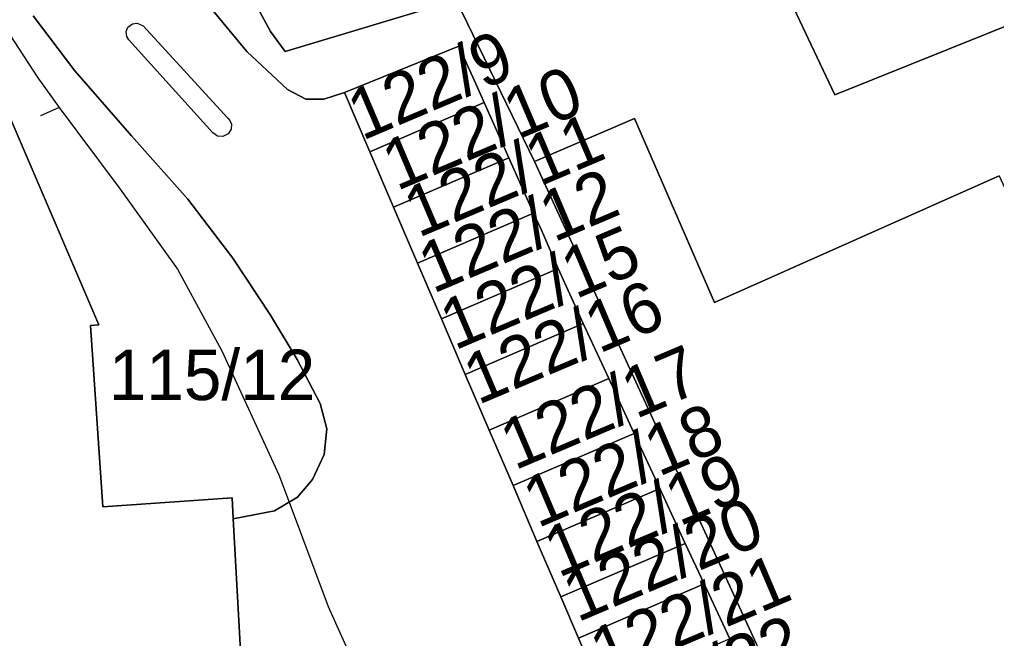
# Model space of a CAD drawing. Extents: x -264070 to -262271, y -1238894 to -1238141.
# Drawn here: x -263218.3 to -263179.62, y -1238739.19 to -1238714.66 of the extents above; entities that cross this region are included whole.
import ezdxf

# ---------------------------------------------------------------- set-up
doc = ezdxf.new("R2010")
doc.units = 0
for name, color, linetype in [('body_kn', 7, 'Continuous'), ('kladpar_druhypozemkov', 7, 'Continuous'), ('kladpar_hranice', 7, 'Continuous'), ('kladpar_parcelnecisla', 7, 'Continuous'), ('kladpar_plochy', 7, 'Continuous'), ('tarchy_linie', 7, 'Continuous'), ('zappar_hrandruhpozemk', 7, 'Continuous')]:
    doc.layers.add(name, color=color, linetype=linetype)

msp = doc.modelspace()

# ---------------------------------------------------------------- linework, layer by layer
at = {"layer": 'body_kn'}
for p, q in [((-263213.65, -1238714.8), (-263213.65, -1238714.8)), ((-263214.08, -1238715.14), (-263214.08, -1238715.14)), ((-263214.01, -1238714.96), (-263214.01, -1238714.96)), ((-263213.83, -1238714.83), (-263213.83, -1238714.83)), ((-263213.41, -1238714.91), (-263213.41, -1238714.91)), ((-263208.36, -1238715.14), (-263208.36, -1238715.14)), ((-263214.06, -1238715.33), (-263214.06, -1238715.33)), ((-263213.97, -1238715.47), (-263213.97, -1238715.47)), ((-263209.3, -1238715.93), (-263209.3, -1238715.93)), ((-263207.78, -1238715.93), (-263207.78, -1238715.93)), ((-263200.91, -1238715.71), (-263200.91, -1238715.71)), ((-263200.91, -1238715.71), (-263200.91, -1238715.71)), ((-263216.12, -1238716.69), (-263216.12, -1238716.69)), ((-263217.58, -1238716.97), (-263217.58, -1238716.97)), ((-263207.69, -1238717.43), (-263207.69, -1238717.43)), ((-263200.17, -1238717.35), (-263200.17, -1238717.35)), ((-263206.97, -1238717.82), (-263206.97, -1238717.82)), ((-263206.25, -1238717.81), (-263206.25, -1238717.81)), ((-263205.44, -1238717.55), (-263205.44, -1238717.55)), ((-263186.02, -1238717.64), (-263186.02, -1238717.64)), ((-263216.74, -1238718.14), (-263216.74, -1238718.14)), ((-263216.74, -1238718.14), (-263216.74, -1238718.14)), ((-263199.91, -1238717.95), (-263199.91, -1238717.95)), ((-263217.47, -1238718.47), (-263217.47, -1238718.47)), ((-263210.05, -1238718.57), (-263210.05, -1238718.57)), ((-263210.05, -1238718.57), (-263210.05, -1238718.57)), ((-263209.98, -1238718.66), (-263209.98, -1238718.66)), ((-263193.95, -1238718.58), (-263193.95, -1238718.58)), ((-263209.92, -1238719), (-263209.92, -1238719)), ((-263209.91, -1238718.81), (-263209.91, -1238718.81)), ((-263216.04, -1238719.08), (-263216.04, -1238719.08)), ((-263213.87, -1238719.27), (-263213.87, -1238719.27)), ((-263210.65, -1238719.15), (-263210.65, -1238719.15)), ((-263210.47, -1238719.28), (-263210.47, -1238719.28)), ((-263210.25, -1238719.3), (-263210.25, -1238719.3)), ((-263210.04, -1238719.19), (-263210.04, -1238719.19)), ((-263204.43, -1238719.9), (-263204.43, -1238719.9)), ((-263198.93, -1238720.14), (-263198.93, -1238720.14)), ((-263198.93, -1238720.14), (-263198.93, -1238720.14)), ((-263197.91, -1238720.28), (-263197.91, -1238720.28)), ((-263214.32, -1238721.38), (-263214.32, -1238721.38)), ((-263211.64, -1238721.78), (-263211.64, -1238721.78)), ((-263203.49, -1238722.1), (-263203.49, -1238722.1)), ((-263197.95, -1238722.33), (-263197.95, -1238722.33)), ((-263197.95, -1238722.33), (-263197.95, -1238722.33)), ((-263197.64, -1238723), (-263197.64, -1238723)), ((-263209.86, -1238724.11), (-263209.86, -1238724.11)), ((-263202.55, -1238724.31), (-263202.55, -1238724.31)), ((-263212.05, -1238724.55), (-263212.05, -1238724.55)), ((-263196.97, -1238724.52), (-263196.97, -1238724.52)), ((-263196.97, -1238724.52), (-263196.97, -1238724.52)), ((-263190.79, -1238725.87), (-263190.79, -1238725.87)), ((-263208.37, -1238726.37), (-263208.37, -1238726.37)), ((-263215.5, -1238726.79), (-263215.5, -1238726.79)), ((-263215.16, -1238726.76), (-263215.16, -1238726.76)), ((-263201.6, -1238726.52), (-263201.6, -1238726.52)), ((-263195.99, -1238726.71), (-263195.99, -1238726.71)), ((-263195.99, -1238726.71), (-263195.99, -1238726.71)), ((-263210.29, -1238727.79), (-263210.29, -1238727.79)), ((-263207.31, -1238728.13), (-263207.31, -1238728.13)), ((-263200.66, -1238728.72), (-263200.66, -1238728.72)), ((-263194.97, -1238728.89), (-263194.97, -1238728.89)), ((-263194.97, -1238728.89), (-263194.97, -1238728.89)), ((-263206.4, -1238729.87), (-263206.4, -1238729.87)), ((-263206.14, -1238730.88), (-263206.14, -1238730.88)), ((-263199.71, -1238730.93), (-263199.71, -1238730.93)), ((-263193.96, -1238731.06), (-263193.96, -1238731.06)), ((-263193.96, -1238731.06), (-263193.96, -1238731.06)), ((-263206.24, -1238731.9), (-263206.24, -1238731.9)), ((-263208.04, -1238732.7), (-263208.04, -1238732.7)), ((-263206.7, -1238732.88), (-263206.7, -1238732.88)), ((-263198.76, -1238733.13), (-263198.76, -1238733.13)), ((-263192.95, -1238733.24), (-263192.95, -1238733.24)), ((-263192.95, -1238733.24), (-263192.95, -1238733.24)), ((-263209.88, -1238733.61), (-263209.88, -1238733.61)), ((-263207.3, -1238733.59), (-263207.3, -1238733.59)), ((-263215.01, -1238733.97), (-263215.01, -1238733.97)), ((-263208.21, -1238734.13), (-263208.21, -1238734.13)), ((-263207.63, -1238733.79), (-263207.63, -1238733.79)), ((-263209.84, -1238734.45), (-263209.84, -1238734.45)), ((-263197.82, -1238735.34), (-263197.82, -1238735.34)), ((-263191.94, -1238735.42), (-263191.94, -1238735.42)), ((-263191.94, -1238735.42), (-263191.94, -1238735.42)), ((-263191.19, -1238737.02), (-263191.19, -1238737.02)), ((-263191.19, -1238737.02), (-263191.19, -1238737.02)), ((-263196.87, -1238737.54), (-263196.87, -1238737.54)), ((-263206.08, -1238737.92), (-263206.08, -1238737.92)), ((-263196.17, -1238739.17), (-263196.17, -1238739.17))]:
    msp.add_line(p, q, dxfattribs=at)
at = {"layer": 'kladpar_druhypozemkov'}
for p, q in [((-263204.55, -1238718.6), (-263204.55, -1238718.6)), ((-263203.27, -1238721.33), (-263203.27, -1238721.33)), ((-263202.56, -1238723.32), (-263202.56, -1238723.32)), ((-263201.57, -1238725.54), (-263201.57, -1238725.54)), ((-263200.76, -1238727.66), (-263200.76, -1238727.66)), ((-263210.93, -1238728.47), (-263210.93, -1238728.47)), ((-263199.85, -1238729.97), (-263199.85, -1238729.97)), ((-263198.78, -1238732.17), (-263198.78, -1238732.17)), ((-263197.79, -1238734.44), (-263197.79, -1238734.44)), ((-263196.9, -1238736.56), (-263196.9, -1238736.56)), ((-263196.02, -1238738.52), (-263196.02, -1238738.52))]:
    msp.add_line(p, q, dxfattribs=at)
at = {"layer": 'kladpar_hranice'}
for points in [[(-263179.18, -1238677.09), (-263177.21, -1238681.35), (-263160.98, -1238697.36), (-263160.14, -1238698.47), (-263162.57, -1238701.25), (-263163.08, -1238699.74), (-263177.03, -1238705.67), (-263174, -1238712.8), (-263186.02, -1238717.64), (-263201.43, -1238685.04), (-263199.16, -1238684.05), (-263186.07, -1238678.32), (-263185.83, -1238678.74), (-263181.76, -1238676.58), (-263179.18, -1238677.09)], [(-263179.51, -1238720.86), (-263190.79, -1238725.87), (-263193.95, -1238718.58), (-263197.91, -1238720.28), (-263201.02, -1238713.88), (-263207.78, -1238715.93), (-263208.36, -1238715.14), (-263210.28, -1238711.59), (-263212.94, -1238706.68), (-263215.56, -1238701.84), (-263219.31, -1238694.92), (-263220.21, -1238693.26), (-263201.43, -1238685.04), (-263186.02, -1238717.64), (-263174, -1238712.8)], [(-263300.15, -1238737.99), (-263224.32, -1238705.38), (-263215.16, -1238726.76), (-263215.5, -1238726.79), (-263215.01, -1238733.97), (-263209.88, -1238733.61), (-263209.84, -1238734.45), (-263209.5, -1238740.61), (-263209.47, -1238741.13), (-263206.66, -1238740.91), (-263206.1, -1238748.41), (-263203.58, -1238748.34), (-263203.54, -1238748.98), (-263203.1, -1238755.46), (-263203.08, -1238755.77), (-263200.32, -1238755.55), (-263200.29, -1238756.03), (-263201.45, -1238756.12), (-263201.12, -1238759.62), (-263196.49, -1238770.37)], [(-263217.76, -1238714.52), (-263216.12, -1238716.69), (-263213.87, -1238719.27), (-263211.64, -1238721.78), (-263209.86, -1238724.11), (-263208.37, -1238726.37), (-263207.31, -1238728.13), (-263206.4, -1238729.87), (-263206.14, -1238730.88), (-263206.24, -1238731.9), (-263206.7, -1238732.88), (-263207.3, -1238733.59), (-263208.21, -1238734.13), (-263209.84, -1238734.45), (-263209.88, -1238733.61), (-263215.01, -1238733.97), (-263215.5, -1238726.79), (-263215.16, -1238726.76), (-263224.32, -1238705.38)], [(-263210.28, -1238711.59), (-263208.36, -1238715.14), (-263207.78, -1238715.93), (-263201.02, -1238713.88), (-263197.91, -1238720.28), (-263177.15, -1238765.45)], [(-263211.4, -1238713.38), (-263209.3, -1238715.93), (-263207.69, -1238717.43), (-263206.97, -1238717.82), (-263206.25, -1238717.81), (-263205.44, -1238717.55), (-263204.43, -1238719.9), (-263203.49, -1238722.1), (-263202.55, -1238724.31), (-263201.6, -1238726.52), (-263200.66, -1238728.72), (-263199.71, -1238730.93), (-263198.76, -1238733.13), (-263197.82, -1238735.34), (-263196.87, -1238737.54), (-263196.17, -1238739.17), (-263195.23, -1238741.38)], [(-263190.18, -1238739.2), (-263191.19, -1238737.02), (-263191.94, -1238735.42), (-263192.95, -1238733.24), (-263193.96, -1238731.06), (-263194.97, -1238728.89), (-263195.99, -1238726.71), (-263196.97, -1238724.52), (-263197.64, -1238723), (-263197.95, -1238722.33), (-263198.93, -1238720.14), (-263199.91, -1238717.95), (-263200.17, -1238717.35), (-263200.91, -1238715.71), (-263205.44, -1238717.55), (-263206.25, -1238717.81), (-263206.97, -1238717.82), (-263207.69, -1238717.43), (-263209.3, -1238715.93), (-263211.4, -1238713.38)], [(-263209.5, -1238740.61), (-263209.84, -1238734.45), (-263208.21, -1238734.13), (-263207.3, -1238733.59), (-263206.7, -1238732.88), (-263206.24, -1238731.9), (-263206.14, -1238730.88), (-263206.4, -1238729.87), (-263207.31, -1238728.13), (-263208.37, -1238726.37), (-263209.86, -1238724.11), (-263211.64, -1238721.78), (-263213.87, -1238719.27), (-263216.12, -1238716.69), (-263217.76, -1238714.52)], [(-263200.91, -1238715.71), (-263200.17, -1238717.35), (-263199.91, -1238717.95), (-263204.43, -1238719.9), (-263205.44, -1238717.55), (-263200.91, -1238715.71)], [(-263198.93, -1238720.14), (-263203.49, -1238722.1), (-263204.43, -1238719.9), (-263199.91, -1238717.95), (-263198.93, -1238720.14)], [(-263175.8, -1238721.68), (-263174.69, -1238722.04), (-263172.18, -1238728.04), (-263172.18, -1238728.37), (-263172.3, -1238728.79), (-263175.24, -1238730.13), (-263157.74, -1238769.49), (-263140.82, -1238762.6), (-263136.45, -1238774.22), (-263169.28, -1238787.82), (-263170.02, -1238785.75), (-263175.56, -1238769.06), (-263177.15, -1238765.45), (-263197.91, -1238720.28), (-263193.95, -1238718.58), (-263190.79, -1238725.87), (-263179.51, -1238720.86), (-263178.59, -1238722.87), (-263175.8, -1238721.68)], [(-263197.95, -1238722.33), (-263202.55, -1238724.31), (-263203.49, -1238722.1), (-263198.93, -1238720.14), (-263197.95, -1238722.33)], [(-263196.97, -1238724.52), (-263201.6, -1238726.52), (-263202.55, -1238724.31), (-263197.95, -1238722.33), (-263197.64, -1238723), (-263196.97, -1238724.52)], [(-263195.99, -1238726.71), (-263200.66, -1238728.72), (-263201.6, -1238726.52), (-263196.97, -1238724.52), (-263195.99, -1238726.71)], [(-263194.97, -1238728.89), (-263199.71, -1238730.93), (-263200.66, -1238728.72), (-263195.99, -1238726.71), (-263194.97, -1238728.89)], [(-263193.96, -1238731.06), (-263198.76, -1238733.13), (-263199.71, -1238730.93), (-263194.97, -1238728.89), (-263193.96, -1238731.06)], [(-263192.95, -1238733.24), (-263197.82, -1238735.34), (-263198.76, -1238733.13), (-263193.96, -1238731.06), (-263192.95, -1238733.24)], [(-263191.94, -1238735.42), (-263196.87, -1238737.54), (-263197.82, -1238735.34), (-263192.95, -1238733.24), (-263191.94, -1238735.42)], [(-263191.19, -1238737.02), (-263196.17, -1238739.17), (-263196.87, -1238737.54), (-263191.94, -1238735.42), (-263191.19, -1238737.02)], [(-263190.18, -1238739.2), (-263195.23, -1238741.38), (-263196.17, -1238739.17), (-263191.19, -1238737.02), (-263190.18, -1238739.2)]]:
    msp.add_lwpolyline(points, dxfattribs=at)
at = {"layer": 'kladpar_plochy'}
for points in [[(-263179.18, -1238677.09), (-263177.21, -1238681.35), (-263160.98, -1238697.36), (-263160.14, -1238698.47), (-263162.57, -1238701.25), (-263163.08, -1238699.74), (-263177.03, -1238705.67), (-263174, -1238712.8), (-263186.02, -1238717.64), (-263201.43, -1238685.04), (-263199.16, -1238684.05), (-263186.07, -1238678.32), (-263185.83, -1238678.74), (-263181.76, -1238676.58)], [(-263200.91, -1238715.71), (-263200.17, -1238717.35), (-263199.91, -1238717.95), (-263204.43, -1238719.9), (-263205.44, -1238717.55)], [(-263198.93, -1238720.14), (-263203.49, -1238722.1), (-263204.43, -1238719.9), (-263199.91, -1238717.95)], [(-263175.8, -1238721.68), (-263174.69, -1238722.04), (-263172.18, -1238728.04), (-263172.18, -1238728.37), (-263172.3, -1238728.79), (-263175.24, -1238730.13), (-263157.74, -1238769.49), (-263140.82, -1238762.6), (-263136.45, -1238774.22), (-263169.28, -1238787.82), (-263170.02, -1238785.75), (-263175.56, -1238769.06), (-263177.15, -1238765.45), (-263197.91, -1238720.28), (-263193.95, -1238718.58), (-263190.79, -1238725.87), (-263179.51, -1238720.86), (-263178.59, -1238722.87)], [(-263197.95, -1238722.33), (-263202.55, -1238724.31), (-263203.49, -1238722.1), (-263198.93, -1238720.14)], [(-263196.97, -1238724.52), (-263201.6, -1238726.52), (-263202.55, -1238724.31), (-263197.95, -1238722.33), (-263197.64, -1238723)], [(-263195.99, -1238726.71), (-263200.66, -1238728.72), (-263201.6, -1238726.52), (-263196.97, -1238724.52)], [(-263194.97, -1238728.89), (-263199.71, -1238730.93), (-263200.66, -1238728.72), (-263195.99, -1238726.71)], [(-263193.96, -1238731.06), (-263198.76, -1238733.13), (-263199.71, -1238730.93), (-263194.97, -1238728.89)], [(-263192.95, -1238733.24), (-263197.82, -1238735.34), (-263198.76, -1238733.13), (-263193.96, -1238731.06)], [(-263191.94, -1238735.42), (-263196.87, -1238737.54), (-263197.82, -1238735.34), (-263192.95, -1238733.24)], [(-263191.19, -1238737.02), (-263196.17, -1238739.17), (-263196.87, -1238737.54), (-263191.94, -1238735.42)], [(-263190.18, -1238739.2), (-263195.23, -1238741.38), (-263196.17, -1238739.17), (-263191.19, -1238737.02)]]:
    msp.add_lwpolyline(points, close=True, dxfattribs=at)
for points in [[(-263179.51, -1238720.86), (-263190.79, -1238725.87), (-263193.95, -1238718.58), (-263197.91, -1238720.28), (-263201.02, -1238713.88), (-263207.78, -1238715.93), (-263208.36, -1238715.14), (-263210.28, -1238711.59), (-263212.94, -1238706.68), (-263215.56, -1238701.84), (-263219.31, -1238694.92), (-263220.21, -1238693.26), (-263201.43, -1238685.04), (-263186.02, -1238717.64), (-263174, -1238712.8)], [(-263300.15, -1238737.99), (-263224.32, -1238705.38), (-263215.16, -1238726.76), (-263215.5, -1238726.79), (-263215.01, -1238733.97), (-263209.88, -1238733.61), (-263209.84, -1238734.45), (-263209.5, -1238740.61), (-263209.47, -1238741.13), (-263206.66, -1238740.91), (-263206.1, -1238748.41), (-263203.58, -1238748.34), (-263203.54, -1238748.98), (-263203.1, -1238755.46), (-263203.08, -1238755.77), (-263200.32, -1238755.55), (-263200.29, -1238756.03), (-263201.45, -1238756.12), (-263201.12, -1238759.62), (-263196.49, -1238770.37)], [(-263217.76, -1238714.52), (-263216.12, -1238716.69), (-263213.87, -1238719.27), (-263211.64, -1238721.78), (-263209.86, -1238724.11), (-263208.37, -1238726.37), (-263207.31, -1238728.13), (-263206.4, -1238729.87), (-263206.14, -1238730.88), (-263206.24, -1238731.9), (-263206.7, -1238732.88), (-263207.3, -1238733.59), (-263208.21, -1238734.13), (-263209.84, -1238734.45), (-263209.88, -1238733.61), (-263215.01, -1238733.97), (-263215.5, -1238726.79), (-263215.16, -1238726.76), (-263224.32, -1238705.38)], [(-263210.28, -1238711.59), (-263208.36, -1238715.14), (-263207.78, -1238715.93), (-263201.02, -1238713.88), (-263197.91, -1238720.28), (-263177.15, -1238765.45)], [(-263211.4, -1238713.38), (-263209.3, -1238715.93), (-263207.69, -1238717.43), (-263206.97, -1238717.82), (-263206.25, -1238717.81), (-263205.44, -1238717.55), (-263204.43, -1238719.9), (-263203.49, -1238722.1), (-263202.55, -1238724.31), (-263201.6, -1238726.52), (-263200.66, -1238728.72), (-263199.71, -1238730.93), (-263198.76, -1238733.13), (-263197.82, -1238735.34), (-263196.87, -1238737.54), (-263196.17, -1238739.17), (-263195.23, -1238741.38)], [(-263190.18, -1238739.2), (-263191.19, -1238737.02), (-263191.94, -1238735.42), (-263192.95, -1238733.24), (-263193.96, -1238731.06), (-263194.97, -1238728.89), (-263195.99, -1238726.71), (-263196.97, -1238724.52), (-263197.64, -1238723), (-263197.95, -1238722.33), (-263198.93, -1238720.14), (-263199.91, -1238717.95), (-263200.17, -1238717.35), (-263200.91, -1238715.71), (-263205.44, -1238717.55), (-263206.25, -1238717.81), (-263206.97, -1238717.82), (-263207.69, -1238717.43), (-263209.3, -1238715.93), (-263211.4, -1238713.38)], [(-263209.5, -1238740.61), (-263209.84, -1238734.45), (-263208.21, -1238734.13), (-263207.3, -1238733.59), (-263206.7, -1238732.88), (-263206.24, -1238731.9), (-263206.14, -1238730.88), (-263206.4, -1238729.87), (-263207.31, -1238728.13), (-263208.37, -1238726.37), (-263209.86, -1238724.11), (-263211.64, -1238721.78), (-263213.87, -1238719.27), (-263216.12, -1238716.69), (-263217.76, -1238714.52)]]:
    msp.add_lwpolyline(points, dxfattribs=at)
at = {"layer": 'tarchy_linie'}
for points in [[(-263248.78, -1238713.99), (-263230.45, -1238706.19), (-263225.81, -1238704.02), (-263225.1, -1238704.24), (-263224.89, -1238704.3), (-263224.44, -1238704.65), (-263223.66, -1238705.57), (-263221.79, -1238709.66), (-263219.66, -1238713.78), (-263217.58, -1238716.97), (-263216.74, -1238718.14), (-263217.47, -1238718.47)], [(-263216.74, -1238718.14), (-263216.04, -1238719.08), (-263214.32, -1238721.38), (-263212.05, -1238724.55), (-263210.29, -1238727.79), (-263208.04, -1238732.7), (-263207.63, -1238733.79), (-263206.08, -1238737.92), (-263204.92, -1238740.51), (-263201.43, -1238748.28), (-263200.99, -1238749.25), (-263198.49, -1238755.18), (-263194.77, -1238764.01), (-263195.05, -1238765.49), (-263195.88, -1238765.77), (-263197.28, -1238766.25)]]:
    msp.add_lwpolyline(points, dxfattribs=at)
at = {"layer": 'zappar_hrandruhpozemk'}
msp.add_line((-263213.41, -1238714.91), (-263210.05, -1238718.57), dxfattribs=at)
msp.add_lwpolyline([(-263210.05, -1238718.57), (-263209.98, -1238718.66), (-263209.91, -1238718.81), (-263209.92, -1238719), (-263210.04, -1238719.19), (-263210.25, -1238719.3), (-263210.47, -1238719.28), (-263210.65, -1238719.15), (-263213.97, -1238715.47), (-263214.06, -1238715.33), (-263214.08, -1238715.14), (-263214.01, -1238714.96), (-263213.83, -1238714.83), (-263213.65, -1238714.8), (-263213.41, -1238714.91)], dxfattribs=at)

# ---------------------------------------------------------------- texts
at = {"layer": 'kladpar_parcelnecisla'}
for s, p in [('122/9', (-263204.74, -1238719.476)), ('122/10', (-263203.368, -1238721.466)), ('122/11', (-263202.513, -1238723.323)), ('122/12', (-263201.939, -1238725.537)), ('122/15', (-263201.08, -1238727.785)), ('122/16', (-263200.149, -1238729.943)), ('122/17', (-263198.696, -1238732.535)), ('122/18', (-263197.791, -1238734.823)), ('122/19', (-263196.969, -1238736.793)), ('122/20', (-263196.215, -1238738.559)), ('122/21', (-263195.139, -1238740.797)), ('122/22', (-263194.646, -1238743.221))]:
    msp.add_text(s, height=2, rotation=23, dxfattribs=at).set_placement(p)
msp.add_text('115/12', height=2, dxfattribs=at).set_placement((-263214.773, -1238729.74))

doc.saveas('drawing.dxf')
